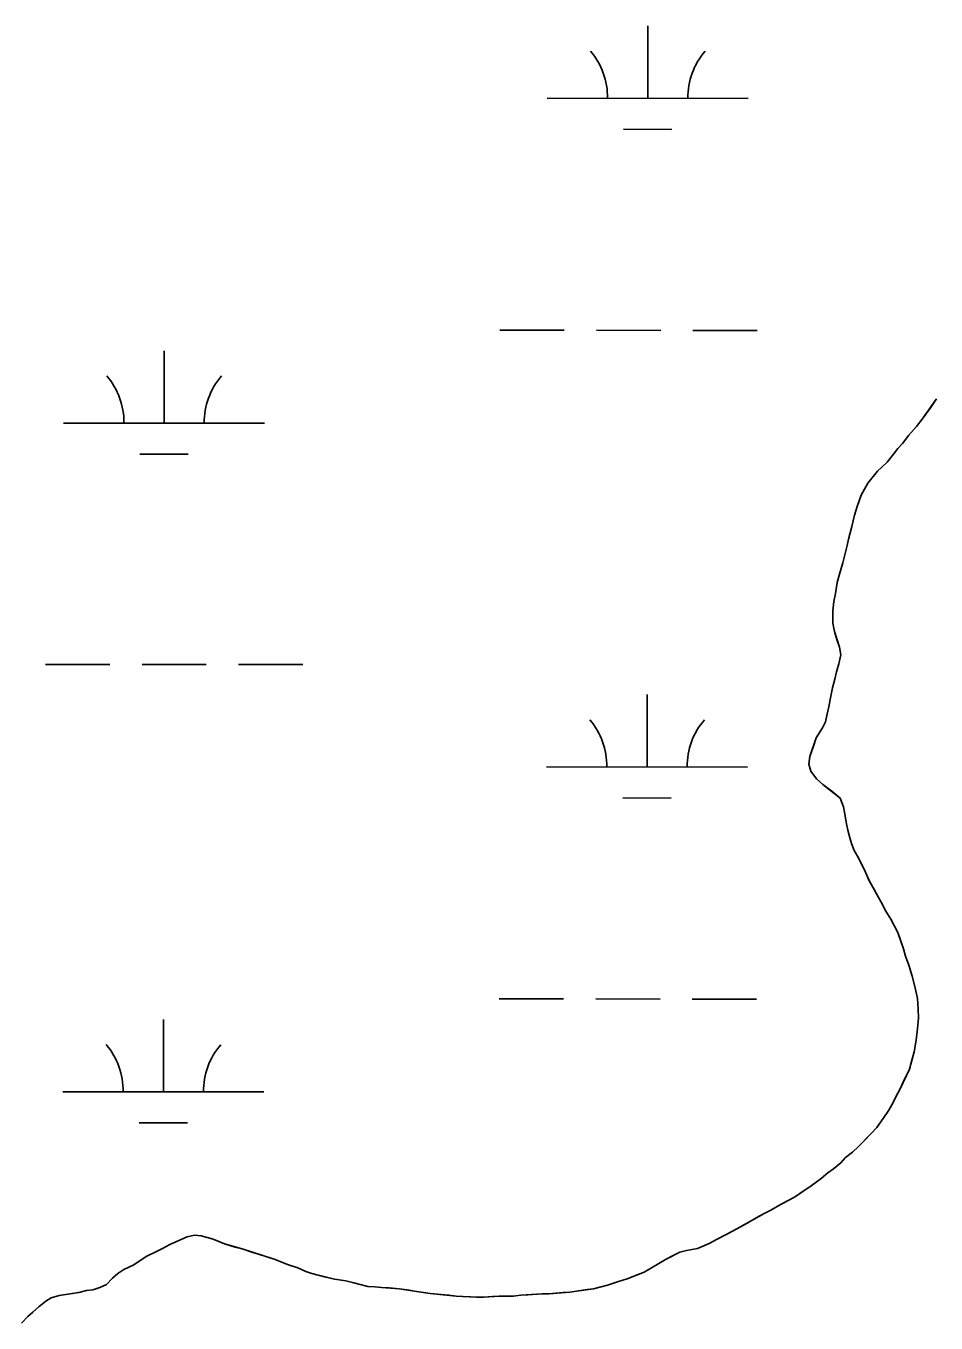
# Model space of a CAD drawing. Extents: x 3148686 to 3186545, y 916144 to 941516.
# Drawn here: x 3162319 to 3162772, y 929790 to 930435 of the extents above; entities that cross this region are included whole.
import ezdxf

# ---------------------------------------------------------------- set-up
doc = ezdxf.new("R2010")
doc.units = 0
for name, color, linetype in [('V-SITE-VEGE', 7, 'Continuous'), ('V-TOPO-SHOR', 7, 'Continuous'), ('V-WETL-SWMP', 7, 'Continuous')]:
    doc.layers.add(name, color=color, linetype=linetype)

msp = doc.modelspace()

# ---------------------------------------------------------------- linework, layer by layer
at = {"layer": 'V-SITE-VEGE'}
for points in [[(3162771.77, 930249.66), (3162764.63, 930239.62), (3162761.85, 930236), (3162758.07, 930231.58), (3162754.9, 930227.56), (3162752.51, 930224.95), (3162750.33, 930222.13), (3162747.15, 930218.31), (3162744.76, 930215.9), (3162742.38, 930213.69), (3162737.61, 930207.86), (3162734.24, 930201.84), (3162732.28, 930196.22), (3162730.9, 930191.82), (3162729.73, 930186.21), (3162727.97, 930180), (3162727.39, 930176.79), (3162725.24, 930168.18), (3162723.47, 930162.57), (3162722.29, 930158.36), (3162721.52, 930152.96), (3162720.75, 930148.95), (3162720.17, 930144.34), (3162720.21, 930138.14), (3162721.03, 930133.95), (3162723.48, 930126.16), (3162724.1, 930122.36), (3162723.13, 930117.96), (3162721.95, 930113.95), (3162721.17, 930110.34), (3162720, 930105.94), (3162718.83, 930100.13), (3162718.25, 930096.52), (3162717.28, 930092.12), (3162716.49, 930089.11), (3162715.11, 930086.1), (3162711.94, 930081.09), (3162708.79, 930071.87), (3162708.21, 930068.06), (3162709.23, 930064.47), (3162712.06, 930060.68), (3162715.27, 930057.9)], [(3162715.27, 930057.9), (3162723.91, 930051.15), (3162725.54, 930046.76), (3162726.36, 930042.36), (3162726.78, 930039.16), (3162727.61, 930035.17), (3162728.42, 930031.97), (3162729.44, 930028.58), (3162730.87, 930024.99), (3162732.89, 930021.4), (3162736.53, 930014.22), (3162738.35, 930010.03), (3162742.8, 930002.05), (3162744.22, 929999.26), (3162746.64, 929994.87), (3162749.07, 929990.88), (3162752.51, 929984.3), (3162755.35, 929976.12), (3162756.37, 929972.52), (3162758, 929967.93), (3162759.63, 929962.54), (3162761.06, 929957.35), (3162762.3, 929951.35), (3162762.73, 929946.16), (3162762.76, 929941.75), (3162762.38, 929936.55), (3162761.62, 929930.75), (3162760.65, 929924.94), (3162758.3, 929916.32), (3162753.76, 929906.5), (3162751.58, 929902.48), (3162750.2, 929899.67), (3162748.02, 929895.86), (3162745.24, 929891.64), (3162742.07, 929887.22), (3162739.08, 929884.01), (3162732.92, 929877.77), (3162729.94, 929874.95), (3162726.55, 929872.33), (3162724.17, 929869.72), (3162720.58, 929866.7), (3162717.79, 929864.68), (3162714.41, 929861.86), (3162709.43, 929858.23), (3162701.66, 929852.98), (3162698.67, 929851.17), (3162694.48, 929849.14), (3162689.29, 929846.11), (3162686.1, 929844.49), (3162673.94, 929837.62), (3162670.55, 929835.8), (3162662.57, 929831.75), (3162658.59, 929829.53), (3162652.8, 929827.1), (3162647.41, 929826.07), (3162644.01, 929825.25), (3162637.23, 929821.81), (3162633.64, 929819.59), (3162626.26, 929815.34), (3162617.88, 929811.89), (3162613.49, 929810.67), (3162608.1, 929808.84), (3162601.1, 929806.99), (3162592.71, 929805.75), (3162589.31, 929805.33), (3162578.92, 929804.47), (3162575.52, 929804.44), (3162564.92, 929803.78), (3162561.12, 929803.36), (3162554.12, 929803.32), (3162546.52, 929802.88), (3162542.92, 929802.86), (3162532.72, 929803.4), (3162519.9, 929804.72), (3162504.49, 929807.04), (3162495.68, 929807.58), (3162492.28, 929807.96), (3162488.88, 929808.15), (3162477.86, 929810.88), (3162472.25, 929811.85), (3162461.04, 929814.58), (3162458.03, 929815.57), (3162454.02, 929817.34), (3162449.41, 929818.92), (3162442.19, 929821.68), (3162426.36, 929826.79), (3162417.54, 929829.33), (3162411.93, 929831.7), (3162405.92, 929833.27), (3162402.52, 929833.65), (3162398.92, 929832.83), (3162390.34, 929828.98), (3162386.75, 929826.96), (3162383.96, 929825.74), (3162378.57, 929823.11), (3162372.4, 929818.87), (3162367.41, 929816.64), (3162364.42, 929814.63), (3162361.83, 929812.21), (3162358.85, 929809.19), (3162355.46, 929807.57)], [(3162355.46, 929807.57), (3162352.06, 929806.55), (3162348.86, 929806.13), (3162345.07, 929805.11), (3162335.28, 929803.65), (3162331.28, 929802.43), (3162328.69, 929800.82), (3162325.31, 929798.19), (3162319.73, 929793.16), (3162316.55, 929789.94)]]:
    msp.add_lwpolyline(points, dxfattribs=at)
at = {"layer": 'V-TOPO-SHOR'}
for points in [[(3162732.92, 929877.77), (3162735.9, 929880.79), (3162739.08, 929884.01), (3162742.07, 929887.22), (3162745.24, 929891.64), (3162748.02, 929895.86), (3162750.2, 929899.67), (3162751.58, 929902.48), (3162753.76, 929906.5), (3162755.93, 929911.31), (3162758.3, 929916.32), (3162759.28, 929920.13), (3162760.65, 929924.94), (3162761.62, 929930.75), (3162762.38, 929936.55), (3162762.76, 929941.75), (3162762.73, 929946.16), (3162762.3, 929951.35), (3162761.06, 929957.35), (3162759.63, 929962.54), (3162758, 929967.93), (3162756.37, 929972.52), (3162755.35, 929976.12), (3162754.13, 929979.51), (3162752.51, 929984.3), (3162749.07, 929990.88), (3162746.64, 929994.87), (3162744.22, 929999.26), (3162742.8, 930002.05), (3162740.58, 930006.04), (3162738.35, 930010.02), (3162736.53, 930014.22), (3162734.3, 930018.6), (3162732.89, 930021.4), (3162730.87, 930024.99), (3162729.44, 930028.58), (3162728.42, 930031.97), (3162727.61, 930035.17), (3162726.78, 930039.16), (3162726.36, 930042.36), (3162725.54, 930046.76), (3162723.91, 930051.15), (3162719.69, 930054.53), (3162715.27, 930057.9), (3162712.06, 930060.68), (3162709.23, 930064.47), (3162708.21, 930068.06), (3162708.79, 930071.87), (3162710.36, 930076.48), (3162711.94, 930081.09), (3162715.11, 930086.1), (3162716.49, 930089.11), (3162717.27, 930092.12), (3162718.25, 930096.52), (3162718.83, 930100.13), (3162720, 930105.94), (3162721.17, 930110.34), (3162721.95, 930113.95), (3162723.13, 930117.96), (3162724.1, 930122.36), (3162723.48, 930126.16), (3162722.26, 930129.95), (3162721.03, 930133.95), (3162720.21, 930138.14), (3162720.19, 930141.34), (3162720.17, 930144.34), (3162720.75, 930148.95), (3162721.52, 930152.95), (3162722.29, 930158.36), (3162723.47, 930162.57), (3162725.24, 930168.18), (3162726.21, 930172.19), (3162727.39, 930176.79), (3162727.97, 930180), (3162729.73, 930186.21), (3162730.9, 930191.82), (3162732.28, 930196.22), (3162734.24, 930201.84), (3162737.61, 930207.86), (3162742.38, 930213.69), (3162744.76, 930215.9), (3162747.15, 930218.31), (3162750.33, 930222.13), (3162752.51, 930224.95), (3162754.9, 930227.56), (3162758.07, 930231.58), (3162761.85, 930236), (3162764.63, 930239.62), (3162766.42, 930242.03), (3162768.4, 930244.84), (3162771.77, 930249.66)], [(3162328.69, 929800.82), (3162331.28, 929802.43), (3162335.28, 929803.65), (3162339.67, 929804.28), (3162345.07, 929805.11), (3162348.86, 929806.13), (3162352.06, 929806.55), (3162355.46, 929807.57), (3162358.85, 929809.19), (3162361.83, 929812.21), (3162364.42, 929814.63), (3162367.41, 929816.64), (3162372.4, 929818.87), (3162374.99, 929820.69), (3162378.57, 929823.11), (3162383.96, 929825.74), (3162386.75, 929826.96), (3162390.34, 929828.98), (3162394.53, 929830.8), (3162398.92, 929832.83), (3162402.52, 929833.65), (3162405.92, 929833.27), (3162408.92, 929832.49), (3162411.93, 929831.7), (3162414.73, 929830.52), (3162417.54, 929829.33), (3162422.75, 929827.77), (3162426.36, 929826.79), (3162431.17, 929825.21), (3162434.38, 929824.23), (3162442.19, 929821.68), (3162449.41, 929818.92), (3162454.02, 929817.34), (3162458.03, 929815.57), (3162461.04, 929814.58), (3162467.25, 929813.02), (3162472.25, 929811.85), (3162477.86, 929810.88), (3162481.87, 929809.9), (3162485.07, 929809.12), (3162488.88, 929808.15), (3162492.28, 929807.96), (3162495.68, 929807.58), (3162499.49, 929807.41), (3162504.49, 929807.04), (3162508.49, 929806.46), (3162513.1, 929805.68), (3162519.9, 929804.72), (3162525.31, 929804.15), (3162529.11, 929803.78), (3162532.71, 929803.4), (3162535.91, 929803.22), (3162539.92, 929803.04), (3162542.92, 929802.86), (3162546.52, 929802.88), (3162550.92, 929803.1), (3162554.12, 929803.32), (3162557.32, 929803.34), (3162561.12, 929803.36), (3162564.92, 929803.78), (3162568.52, 929804), (3162575.52, 929804.44), (3162578.92, 929804.47), (3162585.91, 929805.11), (3162589.31, 929805.33), (3162592.71, 929805.75), (3162597.91, 929806.58), (3162601.1, 929806.99), (3162608.1, 929808.84), (3162613.49, 929810.67), (3162617.88, 929811.89), (3162622.87, 929813.92), (3162626.26, 929815.34), (3162630.85, 929817.97), (3162633.64, 929819.59), (3162637.23, 929821.81), (3162640.82, 929823.63), (3162644.01, 929825.25), (3162647.4, 929826.07), (3162652.8, 929827.1), (3162658.59, 929829.53), (3162662.57, 929831.75), (3162667.76, 929834.39), (3162670.55, 929835.8), (3162673.94, 929837.62), (3162677.93, 929839.84), (3162682.12, 929842.27), (3162686.1, 929844.49), (3162689.29, 929846.11), (3162694.48, 929849.14), (3162698.67, 929851.17), (3162701.66, 929852.98), (3162705.44, 929855.61), (3162709.43, 929858.23), (3162714.41, 929861.86), (3162717.79, 929864.68), (3162720.58, 929866.7), (3162724.17, 929869.72), (3162726.55, 929872.33), (3162729.94, 929874.95), (3162732.92, 929877.77)], [(3162316.55, 929789.94), (3162319.73, 929793.16), (3162322.12, 929795.38), (3162325.31, 929798.19), (3162328.69, 929800.82)]]:
    msp.add_lwpolyline(points, dxfattribs=at)
at = {"layer": 'V-WETL-SWMP'}
for p, q in [((3162628.09, 930399.25), (3162628.13, 930435.25)), ((3162578.09, 930399.3), (3162678.09, 930399.2)), ((3162616.08, 930383.83), (3162640.08, 930383.81)), ((3162554.56, 930283.89), (3162586.56, 930283.86)), ((3162602.56, 930283.84), (3162634.56, 930283.81)), ((3162650.56, 930283.79), (3162682.56, 930283.76)), ((3162387.45, 930237.64), (3162387.49, 930273.64)), ((3162337.45, 930237.69), (3162437.45, 930237.59)), ((3162375.44, 930222.22), (3162399.44, 930222.2)), ((3162328.48, 930117.63), (3162360.48, 930117.6)), ((3162376.48, 930117.58), (3162408.48, 930117.55)), ((3162424.48, 930117.53), (3162456.48, 930117.5)), ((3162627.74, 930066.57), (3162627.78, 930102.57)), ((3162577.74, 930066.63), (3162677.74, 930066.52)), ((3162615.73, 930051.16), (3162639.73, 930051.13)), ((3162554.21, 929951.22), (3162586.21, 929951.19)), ((3162602.21, 929951.17), (3162634.21, 929951.14)), ((3162650.21, 929951.12), (3162682.21, 929951.08)), ((3162387.1, 929904.97), (3162387.14, 929940.97)), ((3162337.1, 929905.02), (3162437.1, 929904.91)), ((3162375.09, 929889.55), (3162399.08, 929889.52))]:
    msp.add_line(p, q, dxfattribs=at)
for points in [[(3162723.13, 930117.96), (3162724.1, 930122.36), (3162723.48, 930126.16), (3162722.26, 930129.95), (3162721.03, 930133.95), (3162720.21, 930138.14), (3162720.17, 930144.34), (3162720.75, 930148.95), (3162721.52, 930152.95), (3162722.29, 930158.36), (3162723.47, 930162.57), (3162725.24, 930168.18), (3162726.21, 930172.18), (3162727.39, 930176.79), (3162727.97, 930180), (3162729.73, 930186.21), (3162730.9, 930191.82), (3162732.27, 930196.22), (3162734.24, 930201.84), (3162737.61, 930207.86), (3162742.38, 930213.69), (3162744.76, 930215.9), (3162747.15, 930218.31), (3162750.33, 930222.13), (3162752.51, 930224.95), (3162754.9, 930227.56), (3162758.07, 930231.58), (3162761.85, 930236), (3162764.63, 930239.62), (3162766.42, 930242.03), (3162768.4, 930244.84), (3162771.77, 930249.66)], [(3162535.92, 929803.22), (3162539.92, 929803.04), (3162542.92, 929802.86), (3162546.52, 929802.88), (3162550.92, 929803.1), (3162554.12, 929803.32), (3162561.12, 929803.36), (3162564.92, 929803.78), (3162568.52, 929804), (3162575.52, 929804.45), (3162578.92, 929804.46), (3162585.91, 929805.11), (3162589.31, 929805.33), (3162592.71, 929805.75), (3162597.91, 929806.58), (3162601.11, 929806.99), (3162608.1, 929808.83), (3162613.49, 929810.67), (3162617.88, 929811.89), (3162622.87, 929813.92), (3162626.26, 929815.34), (3162630.85, 929817.97), (3162633.64, 929819.58), (3162637.23, 929821.81), (3162644.01, 929825.25), (3162647.4, 929826.07), (3162652.8, 929827.1), (3162658.59, 929829.53), (3162662.57, 929831.75), (3162670.55, 929835.8), (3162673.94, 929837.62), (3162677.93, 929839.84), (3162682.12, 929842.27), (3162686.1, 929844.49), (3162689.29, 929846.11), (3162694.48, 929849.14), (3162698.67, 929851.17), (3162701.66, 929852.98), (3162705.44, 929855.61), (3162709.43, 929858.23), (3162714.41, 929861.86), (3162717.79, 929864.68), (3162720.58, 929866.7), (3162724.16, 929869.72), (3162726.55, 929872.33), (3162729.94, 929874.95), (3162732.92, 929877.77), (3162739.08, 929884.01), (3162742.07, 929887.23), (3162745.24, 929891.64), (3162748.02, 929895.86), (3162750.2, 929899.67), (3162751.58, 929902.48), (3162753.76, 929906.5), (3162755.93, 929911.31), (3162758.3, 929916.32), (3162759.28, 929920.13), (3162760.65, 929924.94), (3162761.62, 929930.75), (3162762.38, 929936.55), (3162762.75, 929941.75), (3162762.73, 929946.16), (3162762.3, 929951.35), (3162761.06, 929957.35), (3162759.63, 929962.54), (3162758, 929967.93), (3162756.37, 929972.52), (3162755.35, 929976.12), (3162754.13, 929979.51), (3162752.51, 929984.3), (3162749.07, 929990.88), (3162746.64, 929994.87), (3162744.22, 929999.26), (3162742.8, 930002.05), (3162738.35, 930010.03), (3162736.53, 930014.22), (3162732.89, 930021.4), (3162730.87, 930024.99), (3162729.45, 930028.58), (3162728.43, 930031.97), (3162727.61, 930035.17), (3162726.78, 930039.16), (3162726.36, 930042.36), (3162725.54, 930046.76), (3162723.91, 930051.15), (3162719.69, 930054.53), (3162715.27, 930057.9), (3162712.06, 930060.68), (3162709.23, 930064.47), (3162708.21, 930068.06), (3162708.79, 930071.87), (3162711.94, 930081.09), (3162715.11, 930086.1), (3162716.49, 930089.11), (3162717.27, 930092.12), (3162718.25, 930096.52), (3162718.83, 930100.13), (3162720, 930105.94), (3162721.17, 930110.34), (3162721.95, 930113.95), (3162723.13, 930117.96)], [(3162316.55, 929789.94), (3162319.73, 929793.16), (3162322.12, 929795.38), (3162325.31, 929798.19), (3162328.69, 929800.81), (3162331.28, 929802.43), (3162335.28, 929803.65), (3162339.67, 929804.28), (3162345.07, 929805.11), (3162348.87, 929806.13), (3162352.06, 929806.55), (3162355.46, 929807.57), (3162358.85, 929809.19), (3162361.83, 929812.21), (3162364.42, 929814.62), (3162367.41, 929816.64), (3162372.4, 929818.87), (3162374.99, 929820.69), (3162378.57, 929823.11), (3162383.96, 929825.74), (3162386.75, 929826.96), (3162390.34, 929828.98), (3162394.53, 929830.8), (3162398.92, 929832.83), (3162402.52, 929833.65), (3162405.92, 929833.27), (3162411.93, 929831.7), (3162417.54, 929829.33), (3162422.75, 929827.76), (3162426.36, 929826.79), (3162431.17, 929825.21), (3162434.38, 929824.23), (3162442.19, 929821.68), (3162449.41, 929818.92), (3162454.02, 929817.34), (3162458.03, 929815.57), (3162461.04, 929814.58), (3162467.25, 929813.02), (3162472.25, 929811.85), (3162477.86, 929810.88), (3162485.07, 929809.12), (3162488.88, 929808.14), (3162492.28, 929807.96), (3162495.68, 929807.58), (3162499.48, 929807.41), (3162504.49, 929807.03), (3162508.49, 929806.46), (3162513.1, 929805.68), (3162519.9, 929804.72), (3162525.31, 929804.15), (3162529.11, 929803.78), (3162532.71, 929803.4), (3162535.92, 929803.22)]]:
    msp.add_lwpolyline(points, dxfattribs=at)
for centre, start, end in [((3162572.85, 930399.78), 359.16781, 40.71147), ((3162683.34, 930399.67), 139.1678, 180.71146), ((3162332.21, 930238.17), 359.16781, 40.71147), ((3162442.69, 930238.06), 139.1678, 180.71146), ((3162572.5, 930067.11), 359.16781, 40.71147), ((3162682.99, 930066.99), 139.1678, 180.71146), ((3162331.86, 929905.5), 359.16781, 40.71147), ((3162442.34, 929905.38), 139.1678, 180.71146)]:
    msp.add_arc(centre, 35.25, start, end, dxfattribs=at)

doc.saveas('drawing.dxf')
